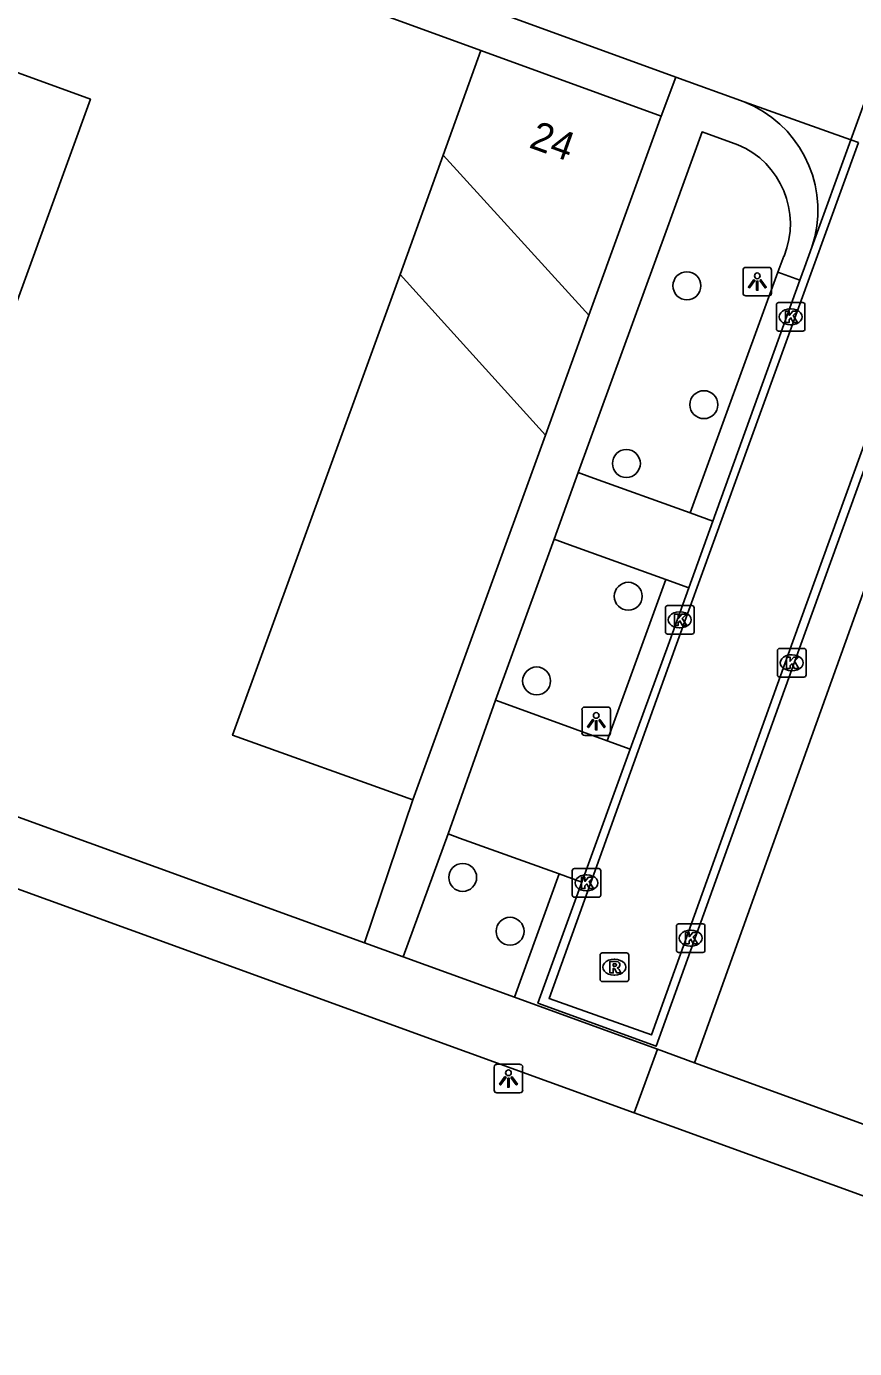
# Model space of a CAD drawing. Extents: x 155275 to 156263, y 382654 to 383635.
# Drawn here: x 155842.67 to 155871.66, y 382864.88 to 382911.16 of the extents above; entities that cross this region are included whole.
import ezdxf

# ---------------------------------------------------------------- set-up
doc = ezdxf.new("R2010")
doc.units = 0
for name, color, linetype in [('IMGEO_Boom', 7, 'Continuous'), ('IMGEO_Kolk', 7, 'Continuous'), ('IMGEO_Lichtpunt', 7, 'Continuous'), ('IMGEO_Pand', 7, 'Continuous'), ('IMGEO_Pand_nummerreeks', 7, 'Continuous'), ('IMGEO_Pand_overbouw', 7, 'Continuous'), ('IMGEO_Parkeervlak_open', 7, 'Continuous'), ('IMGEO_Rijbaan_lokaal_gesloten', 7, 'Continuous'), ('IMGEO_Rijbaan_lokaal_open', 7, 'Continuous'), ('IMGEO_Rioolput', 7, 'Continuous'), ('IMGEO_Voetpad_open', 7, 'Continuous')]:
    doc.layers.add(name, color=color, linetype=linetype)

msp = doc.modelspace()

# ---------------------------------------------------------------- linework, layer by layer
at = {"layer": 'IMGEO_Boom'}
for centre in [(155865.791, 382902.083), (155866.386, 382897.922), (155863.674, 382895.863), (155863.737, 382891.215), (155860.529, 382888.251), (155857.941, 382881.373), (155859.601, 382879.488)]:
    msp.add_circle(centre, 0.489, dxfattribs=at)
at = {"layer": 'IMGEO_Kolk'}
for p, q in [((155868.925, 382900.572), (155868.925, 382901.424)), ((155869, 382901.498), (155869.852, 382901.498)), ((155869.926, 382901.424), (155869.926, 382900.572)), ((155869.413, 382901.278), (155869.438, 382901.278)), ((155869.852, 382900.498), (155869, 382900.498)), ((155869.436, 382900.718), (155869.411, 382900.718)), ((155865.04, 382889.964), (155865.04, 382890.816)), ((155865.115, 382890.89), (155865.967, 382890.89)), ((155865.528, 382890.67), (155865.553, 382890.67)), ((155866.041, 382890.816), (155866.041, 382889.964)), ((155865.967, 382889.89), (155865.115, 382889.89)), ((155865.551, 382890.11), (155865.526, 382890.11)), ((155868.962, 382888.463), (155868.962, 382889.315)), ((155869.037, 382889.389), (155869.889, 382889.389)), ((155869.963, 382889.315), (155869.963, 382888.463)), ((155869.45, 382889.169), (155869.475, 382889.169)), ((155869.889, 382888.389), (155869.037, 382888.389)), ((155869.473, 382888.609), (155869.448, 382888.609)), ((155861.776, 382880.756), (155861.776, 382881.608)), ((155861.851, 382881.682), (155862.703, 382881.682)), ((155862.264, 382881.462), (155862.289, 382881.462)), ((155862.777, 382881.608), (155862.777, 382880.756)), ((155862.703, 382880.682), (155861.851, 382880.682)), ((155862.287, 382880.902), (155862.262, 382880.902)), ((155865.424, 382878.823), (155865.424, 382879.675)), ((155865.499, 382879.749), (155866.351, 382879.749)), ((155866.425, 382879.675), (155866.425, 382878.823)), ((155865.912, 382879.529), (155865.937, 382879.529)), ((155866.351, 382878.749), (155865.499, 382878.749)), ((155865.935, 382878.969), (155865.91, 382878.969))]:
    msp.add_line(p, q, dxfattribs=at)
for points in [[(155868.925, 382900.572), (155868.925, 382901.424)], [(155869, 382901.498), (155869.852, 382901.498)], [(155869.926, 382901.424), (155869.926, 382900.572)], [(155869.246, 382901.198), (155869.369, 382901.198), (155869.369, 382901.047), (155869.499, 382901.198), (155869.663, 382901.198), (155869.517, 382901.047), (155869.67, 382900.798), (155869.518, 382900.798), (155869.433, 382900.962), (155869.369, 382900.895), (155869.369, 382900.798), (155869.246, 382900.798), (155869.246, 382901.198)], [(155869.852, 382900.498), (155869, 382900.498)], [(155865.04, 382889.964), (155865.04, 382890.816)], [(155865.115, 382890.89), (155865.967, 382890.89)], [(155866.041, 382890.816), (155866.041, 382889.964)], [(155865.361, 382890.59), (155865.484, 382890.59), (155865.484, 382890.439), (155865.614, 382890.59), (155865.778, 382890.59), (155865.632, 382890.439), (155865.785, 382890.19), (155865.633, 382890.19), (155865.548, 382890.354), (155865.484, 382890.287), (155865.484, 382890.19), (155865.361, 382890.19), (155865.361, 382890.59)], [(155865.967, 382889.89), (155865.115, 382889.89)], [(155868.962, 382888.463), (155868.962, 382889.315)], [(155869.037, 382889.389), (155869.889, 382889.389)], [(155869.963, 382889.315), (155869.963, 382888.463)], [(155869.283, 382889.089), (155869.406, 382889.089), (155869.406, 382888.938), (155869.536, 382889.089), (155869.7, 382889.089), (155869.554, 382888.938), (155869.707, 382888.689), (155869.555, 382888.689), (155869.47, 382888.853), (155869.406, 382888.786), (155869.406, 382888.689), (155869.283, 382888.689), (155869.283, 382889.089)], [(155869.889, 382888.389), (155869.037, 382888.389)], [(155861.776, 382880.756), (155861.776, 382881.608)], [(155861.851, 382881.682), (155862.703, 382881.682)], [(155862.777, 382881.608), (155862.777, 382880.756)], [(155862.097, 382881.382), (155862.22, 382881.382), (155862.22, 382881.231), (155862.35, 382881.382), (155862.514, 382881.382), (155862.368, 382881.231), (155862.521, 382880.982), (155862.369, 382880.982), (155862.284, 382881.146), (155862.22, 382881.079), (155862.22, 382880.982), (155862.097, 382880.982), (155862.097, 382881.382)], [(155862.703, 382880.682), (155861.851, 382880.682)], [(155865.424, 382878.823), (155865.424, 382879.675)], [(155865.499, 382879.749), (155866.351, 382879.749)], [(155866.425, 382879.675), (155866.425, 382878.823)], [(155865.745, 382879.449), (155865.868, 382879.449), (155865.868, 382879.298), (155865.998, 382879.449), (155866.162, 382879.449), (155866.016, 382879.298), (155866.169, 382879.049), (155866.017, 382879.049), (155865.932, 382879.213), (155865.868, 382879.146), (155865.868, 382879.049), (155865.745, 382879.049), (155865.745, 382879.449)], [(155866.351, 382878.749), (155865.499, 382878.749)]]:
    msp.add_lwpolyline(points, dxfattribs=at)
for centre, start, end in [((155869.002, 382901.422), 91.552, 178.448), ((155869.002, 382901.422), 91.552, 178.448), ((155869.85, 382901.422), 1.552, 88.448), ((155869.85, 382901.422), 1.552, 88.448), ((155869.002, 382900.574), 181.552, 268.448), ((155869.002, 382900.574), 181.552, 268.448), ((155869.85, 382900.574), 271.552, 358.448), ((155869.85, 382900.574), 271.552, 358.448), ((155865.117, 382890.814), 91.552, 178.448), ((155865.117, 382890.814), 91.552, 178.448), ((155865.965, 382890.814), 1.552, 88.448), ((155865.965, 382890.814), 1.552, 88.448), ((155865.117, 382889.966), 181.552, 268.448), ((155865.117, 382889.966), 181.552, 268.448), ((155865.965, 382889.966), 271.552, 358.448), ((155865.965, 382889.966), 271.552, 358.448), ((155869.039, 382889.313), 91.552, 178.448), ((155869.039, 382889.313), 91.552, 178.448), ((155869.887, 382889.313), 1.552, 88.448), ((155869.887, 382889.313), 1.552, 88.448), ((155869.039, 382888.465), 181.552, 268.448), ((155869.039, 382888.465), 181.552, 268.448), ((155869.887, 382888.465), 271.552, 358.448), ((155869.887, 382888.465), 271.552, 358.448), ((155861.853, 382881.606), 91.552, 178.448), ((155861.853, 382881.606), 91.552, 178.448), ((155862.701, 382881.606), 1.552, 88.448), ((155862.701, 382881.606), 1.552, 88.448), ((155861.853, 382880.758), 181.552, 268.448), ((155861.853, 382880.758), 181.552, 268.448), ((155862.701, 382880.758), 271.552, 358.448), ((155862.701, 382880.758), 271.552, 358.448), ((155865.501, 382879.673), 91.552, 178.448), ((155865.501, 382879.673), 91.552, 178.448), ((155866.349, 382879.673), 1.552, 88.448), ((155866.349, 382879.673), 1.552, 88.448), ((155865.501, 382878.825), 181.552, 268.448), ((155865.501, 382878.825), 181.552, 268.448), ((155866.349, 382878.825), 271.552, 358.448), ((155866.349, 382878.825), 271.552, 358.448)]:
    msp.add_arc(centre, 0.0765, start, end, dxfattribs=at)
for centre, major_axis, ratio, start_param, end_param in [((155869.412, 382900.998), (-0.387, 0.002), 0.722429, 4.712389, 7.853982), ((155869.437, 382900.998), (-0.39, 0.002), 0.717154, 1.570796, 4.712389), ((155865.527, 382890.39), (-0.387, 0.002), 0.722429, 4.712389, 7.853982), ((155865.552, 382890.39), (-0.39, 0.002), 0.717154, 1.570796, 4.712389), ((155869.449, 382888.889), (-0.387, 0.002), 0.722429, 4.712389, 7.853982), ((155869.474, 382888.889), (-0.39, 0.002), 0.717154, 1.570796, 4.712389), ((155862.263, 382881.182), (-0.387, 0.002), 0.722429, 4.712389, 7.853982), ((155862.288, 382881.182), (-0.39, 0.002), 0.717154, 1.570796, 4.712389), ((155865.911, 382879.249), (-0.387, 0.002), 0.722429, 4.712389, 7.853982), ((155865.936, 382879.249), (-0.39, 0.002), 0.717154, 1.570796, 4.712389)]:
    msp.add_ellipse(centre, major_axis=major_axis, ratio=ratio, start_param=start_param, end_param=end_param, dxfattribs=at)
at = {"layer": 'IMGEO_Lichtpunt'}
for p, q in [((155868.66, 382902.729), (155867.852, 382902.729)), ((155868.66, 382902.729), (155867.852, 382902.729)), ((155867.758, 382902.634), (155867.758, 382901.827)), ((155867.758, 382902.634), (155867.758, 382901.827)), ((155868.754, 382901.827), (155868.754, 382902.634)), ((155868.754, 382901.827), (155868.754, 382902.634)), ((155867.852, 382901.733), (155868.66, 382901.733)), ((155867.852, 382901.733), (155868.66, 382901.733)), ((155862.119, 382887.244), (155862.119, 382886.437)), ((155862.119, 382887.244), (155862.119, 382886.437)), ((155863.021, 382887.339), (155862.213, 382887.339)), ((155863.021, 382887.339), (155862.213, 382887.339)), ((155863.115, 382886.437), (155863.115, 382887.244)), ((155863.115, 382886.437), (155863.115, 382887.244)), ((155862.213, 382886.343), (155863.021, 382886.343)), ((155862.213, 382886.343), (155863.021, 382886.343)), ((155859.045, 382874.736), (155859.045, 382873.929)), ((155859.045, 382874.736), (155859.045, 382873.929)), ((155859.947, 382874.831), (155859.139, 382874.831)), ((155859.947, 382874.831), (155859.139, 382874.831)), ((155860.041, 382873.929), (155860.041, 382874.736)), ((155860.041, 382873.929), (155860.041, 382874.736)), ((155859.139, 382873.835), (155859.947, 382873.835)), ((155859.139, 382873.835), (155859.947, 382873.835))]:
    msp.add_line(p, q, dxfattribs=at)
for points in [[(155868.132, 382902.298), (155868.171, 382902.27), (155867.983, 382902.008), (155867.945, 382902.035), (155868.132, 382902.298)], [(155868.234, 382902.25), (155868.281, 382902.25), (155868.281, 382901.928), (155868.234, 382901.928), (155868.234, 382902.25)], [(155868.344, 382902.27), (155868.382, 382902.297), (155868.569, 382902.035), (155868.53, 382902.007), (155868.344, 382902.27)], [(155862.493, 382886.908), (155862.532, 382886.88), (155862.344, 382886.618), (155862.306, 382886.645), (155862.493, 382886.908)], [(155862.595, 382886.86), (155862.642, 382886.86), (155862.642, 382886.538), (155862.595, 382886.538), (155862.595, 382886.86)], [(155862.705, 382886.88), (155862.743, 382886.907), (155862.93, 382886.645), (155862.891, 382886.617), (155862.705, 382886.88)], [(155859.419, 382874.4), (155859.458, 382874.372), (155859.27, 382874.11), (155859.232, 382874.137), (155859.419, 382874.4)], [(155859.521, 382874.352), (155859.568, 382874.352), (155859.568, 382874.03), (155859.521, 382874.03), (155859.521, 382874.352)], [(155859.631, 382874.372), (155859.669, 382874.399), (155859.856, 382874.137), (155859.817, 382874.109), (155859.631, 382874.372)]]:
    msp.add_lwpolyline(points, dxfattribs=at)
for centre in [(155868.257, 382902.432), (155862.618, 382887.042), (155859.544, 382874.534)]:
    msp.add_circle(centre, 0.0994, dxfattribs=at)
for centre, start, end in [((155867.852, 382902.634), 90, 180), ((155867.852, 382902.634), 90, 180), ((155868.66, 382902.634), 0, 90), ((155868.66, 382902.634), 0, 90), ((155867.852, 382901.827), 180, 270), ((155867.852, 382901.827), 180, 270), ((155868.66, 382901.827), 270, 0), ((155868.66, 382901.827), 270, 360), ((155862.213, 382887.244), 90, 180), ((155862.213, 382887.244), 90, 180), ((155863.021, 382887.244), 0, 90), ((155863.021, 382887.244), 0, 90), ((155862.213, 382886.437), 180, 270), ((155862.213, 382886.437), 180, 270), ((155863.021, 382886.437), 270, 0), ((155863.021, 382886.437), 270, 360), ((155859.139, 382874.736), 90, 180), ((155859.139, 382874.736), 90, 180), ((155859.947, 382874.736), 0, 90), ((155859.947, 382874.736), 0, 90), ((155859.139, 382873.929), 180, 270), ((155859.139, 382873.929), 180, 270), ((155859.947, 382873.929), 270, 0), ((155859.947, 382873.929), 270, 360)]:
    msp.add_arc(centre, 0.0946, start, end, dxfattribs=at)
at = {"layer": 'IMGEO_Pand'}
for points in [[(155862.363, 382901.052), (155857.263, 382906.66), (155858.578, 382910.318)], [(155858.578, 382910.318), (155864.887, 382908.023)], [(155841.333, 382909.913), (155844.906, 382908.621), (155838.303, 382890.458), (155837.965, 382890.581), (155838.054, 382890.826), (155832.144, 382892.932), (155832.055, 382892.682), (155831.735, 382892.796), (155831.824, 382893.046), (155831.334, 382893.22), (155831.245, 382892.971), (155827.969, 382894.144), (155831.064, 382902.797), (155834.857, 382901.44), (155835.722, 382903.86), (155838.749, 382902.766), (155841.333, 382909.913)], [(155862.363, 382901.052), (155864.853, 382907.928), (155864.887, 382908.023)], [(155856.191, 382884.092), (155849.881, 382886.353), (155855.747, 382902.481), (155860.835, 382896.859)], [(155856.191, 382884.092), (155860.835, 382896.859)]]:
    msp.add_lwpolyline(points, dxfattribs=at)
at = {"layer": 'IMGEO_Pand_overbouw'}
msp.add_lwpolyline([(155862.363, 382901.052), (155857.263, 382906.66), (155855.747, 382902.481), (155860.835, 382896.859)], close=True, dxfattribs=at)
at = {"layer": 'IMGEO_Parkeervlak_open'}
for points in [[(155861.981, 382895.545), (155862.389, 382895.398), (155865.907, 382894.131)], [(155865.057, 382891.799), (155861.548, 382893.064), (155861.14, 382893.211)], [(155859.094, 382887.583), (155859.513, 382887.43), (155863.002, 382886.155)], [(155861.325, 382881.496), (155857.831, 382882.752), (155857.436, 382882.894)]]:
    msp.add_lwpolyline(points, dxfattribs=at)
at = {"layer": 'IMGEO_Rijbaan_lokaal_gesloten'}
for points in [[(155871.528, 382907.192), (155872.823, 382910.756)], [(155875.38, 382905.822), (155873.745, 382901.362), (155869.503, 382889.63), (155864.547, 382875.86), (155860.964, 382877.138), (155865.427, 382889.535), (155870.173, 382902.627), (155871.798, 382907.096)], [(155870.162, 382903.434), (155871.528, 382907.192)], [(155871.528, 382907.192), (155871.798, 382907.096)], [(155870.162, 382903.434), (155869.905, 382902.728), (155869.745, 382902.284)], [(155874.382, 382902.22), (155874.032, 382901.26), (155869.782, 382889.53), (155864.713, 382875.461), (155860.573, 382876.977), (155862.116, 382881.212)], [(155869.745, 382902.284), (155866.703, 382893.844)], [(155866.703, 382893.844), (155865.861, 382891.509)], [(155865.861, 382891.509), (155865.183, 382889.627), (155863.81, 382885.859)], [(155863.81, 382885.859), (155862.116, 382881.212)]]:
    msp.add_lwpolyline(points, dxfattribs=at)
at = {"layer": 'IMGEO_Rijbaan_lokaal_open'}
for points in [[(155865.403, 382909.39), (155778.616, 382940.974)], [(155865.403, 382909.39), (155867.798, 382908.519)], [(155867.798, 382908.519), (155871.528, 382907.192)], [(155870.269, 382903.799), (155870.162, 382903.434)]]:
    msp.add_lwpolyline(points, dxfattribs=at)
msp.add_arc((155866.303, 382904.73), 4.074, 346.7944, 68.4713, dxfattribs=at)
at = {"layer": 'IMGEO_Rioolput'}
for p, q in [((155862.752, 382877.803), (155862.752, 382878.655)), ((155862.827, 382878.729), (155863.679, 382878.729)), ((155863.753, 382878.655), (155863.753, 382877.803)), ((155863.24, 382878.509), (155863.265, 382878.509)), ((155863.679, 382877.729), (155862.827, 382877.729)), ((155863.263, 382877.949), (155863.238, 382877.949))]:
    msp.add_line(p, q, dxfattribs=at)
for points in [[(155862.752, 382877.803), (155862.752, 382878.655)], [(155862.827, 382878.729), (155863.679, 382878.729)], [(155863.753, 382878.655), (155863.753, 382877.803)], [(155863.341, 382878.427), (155863.089, 382878.429), (155863.089, 382878.029)], [(155863.089, 382878.029), (155863.213, 382878.029), (155863.213, 382878.191), (155863.224, 382878.191)], [(155863.267, 382878.348), (155863.213, 382878.348), (155863.213, 382878.267)], [(155863.213, 382878.267), (155863.265, 382878.267)], [(155863.271, 382878.162), (155863.342, 382878.029), (155863.482, 382878.029), (155863.417, 382878.155)], [(155863.679, 382877.729), (155862.827, 382877.729)]]:
    msp.add_lwpolyline(points, dxfattribs=at)
for centre, radius, start, end in [((155862.829, 382878.653), 0.0765, 91.552, 178.448), ((155862.829, 382878.653), 0.0765, 91.552, 178.448), ((155863.677, 382878.653), 0.0765, 1.552, 88.448), ((155863.677, 382878.653), 0.0765, 1.552, 88.448), ((155863.223, 382878.138), 0.0533, 26.0293, 88.6989), ((155863.249, 382878.456), 0.19, 274.7715, 282.9687), ((155863.273, 382878.252), 0.0964, 77.0061, 93.1865), ((155863.287, 382878.309), 0.0378, 276.6634, 79.6772), ((155863.34, 382878.317), 0.109, 350.3612, 89.416), ((155863.338, 382878.317), 0.112, 277.5842, 350.9817), ((155863.322, 382878.102), 0.108, 29.5134, 73.7905), ((155862.829, 382877.805), 0.0765, 181.552, 268.448), ((155862.829, 382877.805), 0.0765, 181.552, 268.448), ((155863.677, 382877.805), 0.0765, 271.552, 358.448), ((155863.677, 382877.805), 0.0765, 271.552, 358.448)]:
    msp.add_arc(centre, radius, start, end, dxfattribs=at)
for centre, major_axis, ratio, start_param, end_param in [((155863.239, 382878.229), (-0.387, 0.002), 0.722429, 4.712389, 7.853982), ((155863.264, 382878.229), (-0.39, 0.002), 0.717154, 1.570796, 4.712389)]:
    msp.add_ellipse(centre, major_axis=major_axis, ratio=ratio, start_param=start_param, end_param=end_param, dxfattribs=at)
at = {"layer": 'IMGEO_Voetpad_open'}
for points in [[(155863.949, 382873.132), (155772.846, 382906.212), (155660.759, 382947.032)], [(155778.11, 382939.582), (155858.578, 382910.318)], [(155854.498, 382879.089), (155767.593, 382910.639)], [(155864.887, 382908.023), (155865.403, 382909.39)], [(155867.576, 382907.023), (155866.322, 382907.469), (155865.065, 382903.995), (155861.981, 382895.545)], [(155868.975, 382902.566), (155869.192, 382903.122)], [(155865.907, 382894.131), (155868.975, 382902.566)], [(155869.745, 382902.284), (155868.975, 382902.566)], [(155860.835, 382896.859), (155862.363, 382901.052)], [(155866.062, 382874.889), (155872.725, 382893.446), (155875.141, 382900.359)], [(155861.981, 382895.545), (155861.14, 382893.211)], [(155866.703, 382893.844), (155865.907, 382894.131)], [(155861.14, 382893.211), (155859.094, 382887.583)], [(155863.002, 382886.155), (155865.057, 382891.799)], [(155865.861, 382891.509), (155865.057, 382891.799)], [(155859.094, 382887.583), (155857.436, 382882.894)], [(155863.002, 382886.155), (155863.81, 382885.859)], [(155854.498, 382879.089), (155856.191, 382884.092)], [(155857.436, 382882.894), (155855.852, 382878.598)], [(155859.753, 382877.182), (155861.325, 382881.496)], [(155862.116, 382881.212), (155861.325, 382881.496)], [(155855.852, 382878.598), (155854.498, 382879.089)], [(155859.753, 382877.182), (155855.852, 382878.598)], [(155864.759, 382875.363), (155860.495, 382876.912), (155859.753, 382877.182)], [(155863.949, 382873.132), (155864.759, 382875.363)], [(155866.062, 382874.889), (155864.759, 382875.363)], [(155953.058, 382843.257), (155866.062, 382874.889)], [(155962.277, 382837.428), (155865.28, 382872.649), (155863.949, 382873.132)]]:
    msp.add_lwpolyline(points, dxfattribs=at)
msp.add_arc((155866.41, 382904.255), 3.004, 337.8507, 67.1531, dxfattribs=at)

# ---------------------------------------------------------------- texts
at = {"layer": 'IMGEO_Pand_nummerreeks'}
msp.add_text('24', height=1, rotation=340.21, dxfattribs=at).set_placement((155860.225, 382906.937))

doc.saveas('drawing.dxf')
